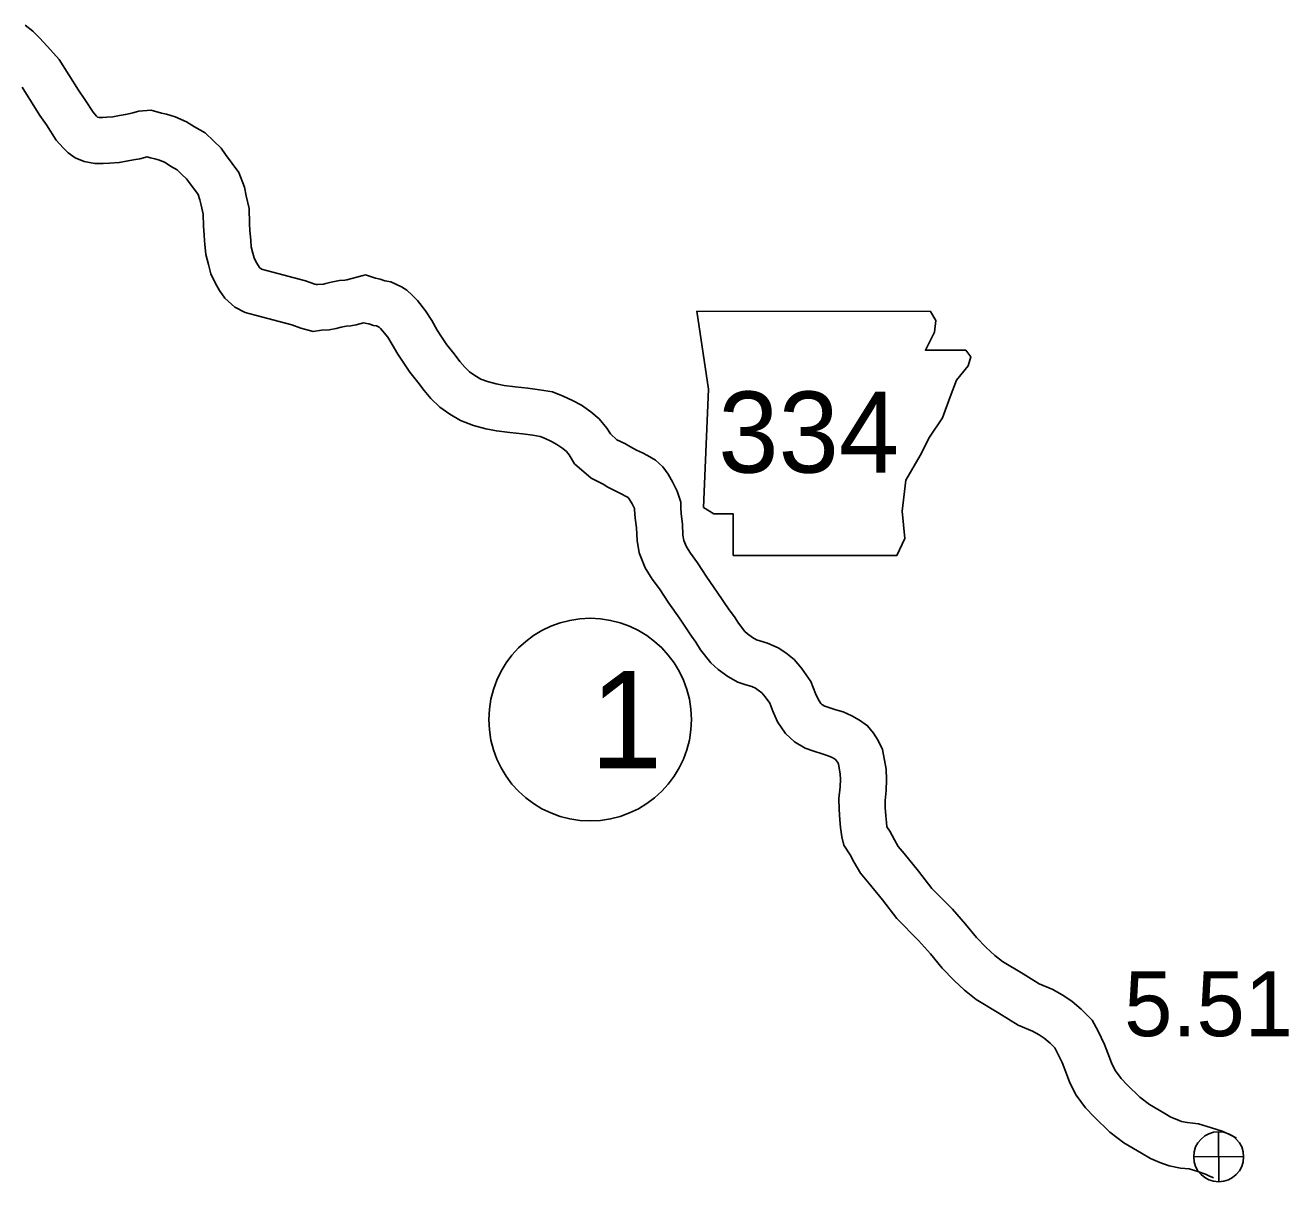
# Model space of a CAD drawing. Extents: x -939622 to -934222, y 1383701 to 1385301.
# Drawn here: x -935780.19 to -935755.5, y 1384284.55 to 1384307.15 of the extents above; entities that cross this region are included whole.
import ezdxf

# ---------------------------------------------------------------- set-up
doc = ezdxf.new("R2010")
doc.units = 0
for name, color, linetype in [('Level 10', 7, 'Continuous'), ('Level 21', 7, 'Continuous'), ('Level 25', 7, 'Continuous'), ('Level 26', 7, 'Continuous'), ('Level 27', 7, 'Continuous')]:
    doc.layers.add(name, color=color, linetype=linetype)

msp = doc.modelspace()

# ---------------------------------------------------------------- linework, layer by layer
at = {"layer": 'Level 10'}
for points in [[(-935780.196, 1384307.15), (-935780.048, 1384307.035), (-935779.908, 1384306.901), (-935779.698, 1384306.669), (-935779.531, 1384306.48), (-935779.156, 1384305.885), (-935779.029, 1384305.701), (-935778.868, 1384305.449), (-935778.802, 1384305.375), (-935778.783, 1384305.356), (-935778.749, 1384305.349), (-935778.683, 1384305.349), (-935778.599, 1384305.352), (-935778.482, 1384305.361), (-935778.352, 1384305.387), (-935778.237, 1384305.408), (-935778.141, 1384305.425), (-935778.091, 1384305.437), (-935777.971, 1384305.472), (-935777.731, 1384305.488), (-935777.531, 1384305.434), (-935777.435, 1384305.413), (-935777.261, 1384305.361), (-935777.042, 1384305.265), (-935776.885, 1384305.168), (-935776.68, 1384305.046), (-935776.515, 1384304.889), (-935776.367, 1384304.751), (-935776.278, 1384304.628), (-935776.018, 1384304.274), (-935775.909, 1384303.987), (-935775.877, 1384303.815), (-935775.821, 1384303.572), (-935775.813, 1384303.275), (-935775.802, 1384303.133), (-935775.791, 1384303.017), (-935775.785, 1384302.942), (-935775.776, 1384302.823), (-935775.744, 1384302.7), (-935775.719, 1384302.605), (-935775.68, 1384302.524), (-935775.637, 1384302.45), (-935775.613, 1384302.414), (-935775.58, 1384302.385), (-935775.48, 1384302.361), (-935774.718, 1384302.158), (-935774.538, 1384302.093), (-935774.508, 1384302.085), (-935774.481, 1384302.088), (-935774.365, 1384302.093), (-935774.318, 1384302.102), (-935774.217, 1384302.128), (-935774.055, 1384302.16), (-935773.951, 1384302.171), (-935773.91, 1384302.178), (-935773.542, 1384302.272)], [(-935780.253, 1384305.939), (-935779.907, 1384305.39), (-935779.779, 1384305.204), (-935779.589, 1384304.906), (-935779.454, 1384304.753), (-935779.355, 1384304.656), (-935779.218, 1384304.56), (-935779.04, 1384304.488), (-935778.837, 1384304.45), (-935778.67, 1384304.448), (-935778.545, 1384304.454), (-935778.358, 1384304.468), (-935778.185, 1384304.503), (-935778.08, 1384304.521), (-935777.956, 1384304.543), (-935777.858, 1384304.567), (-935777.817, 1384304.579), (-935777.747, 1384304.56), (-935777.663, 1384304.541), (-935777.57, 1384304.514), (-935777.461, 1384304.466), (-935777.353, 1384304.399), (-935777.228, 1384304.324), (-935777.131, 1384304.233), (-935777.044, 1384304.152), (-935777.006, 1384304.099), (-935776.816, 1384303.84), (-935776.779, 1384303.741), (-935776.758, 1384303.632), (-935776.719, 1384303.459), (-935776.712, 1384303.227), (-935776.699, 1384303.057), (-935776.688, 1384302.939), (-935776.682, 1384302.87), (-935776.667, 1384302.672), (-935776.614, 1384302.473), (-935776.568, 1384302.294), (-935776.477, 1384302.104), (-935776.397, 1384301.966), (-935776.295, 1384301.82), (-935776.1, 1384301.639), (-935775.899, 1384301.535), (-935775.7, 1384301.488), (-935774.987, 1384301.298), (-935774.809, 1384301.234), (-935774.567, 1384301.169), (-935774.403, 1384301.191), (-935774.257, 1384301.197), (-935774.12, 1384301.224), (-935774.019, 1384301.249), (-935773.92, 1384301.269), (-935773.833, 1384301.278), (-935773.726, 1384301.296), (-935773.582, 1384301.333)], [(-935768.631, 1384299.053), (-935768.76, 1384299.166), (-935768.826, 1384299.277), (-935768.978, 1384299.46), (-935769.142, 1384299.595), (-935769.325, 1384299.724), (-935769.501, 1384299.821), (-935769.684, 1384299.906), (-935769.891, 1384299.99), (-935770.146, 1384300.029), (-935770.371, 1384300.06), (-935770.622, 1384300.085), (-935770.838, 1384300.113), (-935770.994, 1384300.145), (-935771.163, 1384300.187), (-935771.293, 1384300.238), (-935771.409, 1384300.307), (-935771.514, 1384300.379), (-935771.604, 1384300.47), (-935771.699, 1384300.581), (-935771.813, 1384300.73), (-935771.953, 1384300.905), (-935772.059, 1384301.064), (-935772.142, 1384301.192), (-935772.251, 1384301.381), (-935772.372, 1384301.572), (-935772.53, 1384301.774), (-935772.632, 1384301.879), (-935772.737, 1384301.971), (-935772.844, 1384302.04), (-935773.052, 1384302.135), (-935773.166, 1384302.158), (-935773.261, 1384302.188), (-935773.352, 1384302.206), (-935773.542, 1384302.272)], [(-935769.135, 1384298.299), (-935769.462, 1384298.582), (-935769.565, 1384298.758), (-935769.615, 1384298.819), (-935769.688, 1384298.878), (-935769.803, 1384298.959), (-935769.909, 1384299.018), (-935770.044, 1384299.081), (-935770.131, 1384299.116), (-935770.274, 1384299.138), (-935770.477, 1384299.166), (-935770.726, 1384299.191), (-935770.986, 1384299.225), (-935771.192, 1384299.267), (-935771.436, 1384299.327), (-935771.69, 1384299.427), (-935771.895, 1384299.549), (-935772.093, 1384299.686), (-935772.266, 1384299.86), (-935772.399, 1384300.015), (-935772.521, 1384300.175), (-935772.68, 1384300.372), (-935772.812, 1384300.57), (-935772.91, 1384300.723), (-935773.022, 1384300.915), (-935773.108, 1384301.053), (-935773.21, 1384301.182), (-935773.253, 1384301.227), (-935773.278, 1384301.249), (-935773.333, 1384301.274), (-935773.388, 1384301.285), (-935773.481, 1384301.314), (-935773.589, 1384301.335), (-935773.582, 1384301.333)], [(-935768.631, 1384299.053), (-935768.477, 1384298.976), (-935768.369, 1384298.914), (-935768.247, 1384298.847), (-935768.131, 1384298.793), (-935768.035, 1384298.741), (-935767.881, 1384298.655), (-935767.736, 1384298.522), (-935767.631, 1384298.376), (-935767.543, 1384298.228), (-935767.455, 1384298.049), (-935767.383, 1384297.831), (-935767.385, 1384297.728), (-935767.377, 1384297.604), (-935767.353, 1384297.405), (-935767.343, 1384297.184), (-935767.325, 1384297.086), (-935767.275, 1384296.958), (-935767.197, 1384296.837), (-935767.06, 1384296.648), (-935766.875, 1384296.364), (-935766.672, 1384296.076), (-935766.436, 1384295.731), (-935766.337, 1384295.593), (-935766.258, 1384295.465), (-935766.13, 1384295.305), (-935766.081, 1384295.258), (-935765.983, 1384295.188), (-935765.902, 1384295.143), (-935765.842, 1384295.122), (-935765.687, 1384295.078), (-935765.48, 1384294.986), (-935765.334, 1384294.886), (-935765.17, 1384294.755), (-935765.025, 1384294.586), (-935764.84, 1384294.327), (-935764.753, 1384294.091), (-935764.702, 1384293.98), (-935764.649, 1384293.9), (-935764.626, 1384293.879), (-935764.571, 1384293.848), (-935764.489, 1384293.818), (-935764.357, 1384293.775), (-935764.21, 1384293.732), (-935764.038, 1384293.655), (-935763.891, 1384293.575), (-935763.734, 1384293.463), (-935763.62, 1384293.32), (-935763.525, 1384293.174), (-935763.44, 1384292.999), (-935763.371, 1384292.618), (-935763.362, 1384292.416), (-935763.373, 1384292.2), (-935763.392, 1384292.003), (-935763.391, 1384291.867), (-935763.378, 1384291.701), (-935763.366, 1384291.571), (-935763.356, 1384291.489), (-935763.297, 1384291.401), (-935763.21, 1384291.236), (-935763.134, 1384291.101), (-935763.018, 1384290.966), (-935762.736, 1384290.625), (-935762.477, 1384290.285), (-935762.077, 1384289.879), (-935761.821, 1384289.589), (-935761.606, 1384289.327), (-935761.413, 1384289.129), (-935761.249, 1384288.976), (-935761.095, 1384288.854), (-935760.696, 1384288.613), (-935760.382, 1384288.418), (-935760.112, 1384288.309), (-935759.899, 1384288.185), (-935759.738, 1384288.076), (-935759.557, 1384287.924), (-935759.348, 1384287.713), (-935759.227, 1384287.495), (-935759.103, 1384287.237), (-935759.008, 1384286.981), (-935758.961, 1384286.859), (-935758.89, 1384286.724), (-935758.779, 1384286.574), (-935758.661, 1384286.447), (-935758.413, 1384286.204), (-935758.227, 1384286.064), (-935757.927, 1384285.887), (-935757.807, 1384285.817), (-935757.689, 1384285.768), (-935757.597, 1384285.733), (-935757.487, 1384285.712), (-935757.267, 1384285.688), (-935757.01, 1384285.609), (-935756.804, 1384285.542), (-935756.675, 1384285.485), (-935756.582, 1384285.441), (-935756.522, 1384285.406)], [(-935769.135, 1384298.299), (-935768.903, 1384298.183), (-935768.808, 1384298.128), (-935768.654, 1384298.045), (-935768.536, 1384297.989), (-935768.467, 1384297.952), (-935768.412, 1384297.921), (-935768.384, 1384297.882), (-935768.335, 1384297.8), (-935768.291, 1384297.709), (-935768.285, 1384297.691), (-935768.274, 1384297.52), (-935768.251, 1384297.329), (-935768.239, 1384297.081), (-935768.194, 1384296.839), (-935768.081, 1384296.546), (-935767.94, 1384296.328), (-935767.801, 1384296.137), (-935767.62, 1384295.859), (-935767.412, 1384295.564), (-935767.173, 1384295.213), (-935767.087, 1384295.094), (-935766.997, 1384294.947), (-935766.794, 1384294.694), (-935766.656, 1384294.563), (-935766.463, 1384294.424), (-935766.267, 1384294.318), (-935766.114, 1384294.264), (-935765.996, 1384294.23), (-935765.921, 1384294.197), (-935765.869, 1384294.161), (-935765.797, 1384294.104), (-935765.734, 1384294.03), (-935765.643, 1384293.903), (-935765.586, 1384293.748), (-935765.491, 1384293.541), (-935765.338, 1384293.311), (-935765.16, 1384293.148), (-935764.951, 1384293.028), (-935764.783, 1384292.967), (-935764.623, 1384292.915), (-935764.522, 1384292.885), (-935764.437, 1384292.847), (-935764.368, 1384292.81), (-935764.358, 1384292.803), (-935764.352, 1384292.795), (-935764.311, 1384292.731), (-935764.303, 1384292.716), (-935764.268, 1384292.518), (-935764.263, 1384292.419), (-935764.271, 1384292.267), (-935764.293, 1384292.041), (-935764.29, 1384291.827), (-935764.275, 1384291.627), (-935764.261, 1384291.475), (-935764.238, 1384291.291), (-935764.198, 1384291.129), (-935764.071, 1384290.94), (-935764, 1384290.805), (-935763.874, 1384290.581), (-935763.706, 1384290.386), (-935763.442, 1384290.065), (-935763.159, 1384289.694), (-935762.736, 1384289.265), (-935762.506, 1384289.004), (-935762.277, 1384288.726), (-935762.042, 1384288.485), (-935761.837, 1384288.294), (-935761.611, 1384288.114), (-935761.166, 1384287.845), (-935760.79, 1384287.613), (-935760.51, 1384287.499), (-935760.378, 1384287.422), (-935760.28, 1384287.356), (-935760.168, 1384287.262), (-935760.075, 1384287.168), (-935760.026, 1384287.081), (-935759.932, 1384286.885), (-935759.849, 1384286.661), (-935759.781, 1384286.486), (-935759.655, 1384286.245), (-935759.472, 1384285.999), (-935759.306, 1384285.819), (-935759.002, 1384285.521), (-935758.728, 1384285.314), (-935758.383, 1384285.111), (-935758.207, 1384285.008), (-935758.02, 1384284.931), (-935757.843, 1384284.864), (-935757.62, 1384284.822), (-935757.45, 1384284.803), (-935757.281, 1384284.751), (-935757.128, 1384284.701), (-935757.049, 1384284.666), (-935757.001, 1384284.643), (-935756.975, 1384284.629)]]:
    msp.add_lwpolyline(points, dxfattribs=at)
at = {"layer": 'Level 21'}
msp.add_lwpolyline([(-935767.068, 1384301.561), (-935766.84, 1384300.039), (-935766.942, 1384297.729), (-935766.738, 1384297.603), (-935766.358, 1384297.603), (-935766.358, 1384296.791), (-935763.16, 1384296.791), (-935763.008, 1384297.12), (-935763.059, 1384297.653), (-935762.983, 1384298.262), (-935762.704, 1384298.745), (-935762.526, 1384299.1), (-935762.272, 1384299.48), (-935762.12, 1384299.887), (-935761.993, 1384300.216), (-935761.765, 1384300.496), (-935761.714, 1384300.673), (-935761.815, 1384300.8), (-935762.602, 1384300.8), (-935762.424, 1384301.155), (-935762.399, 1384301.384), (-935762.504, 1384301.559)], close=True, dxfattribs=at)
at = {"layer": 'Level 26'}
for p, q in [((-935756.87, 1384284.554), (-935756.876, 1384285.531)), ((-935757.361, 1384285.04), (-935756.385, 1384285.045))]:
    msp.add_line(p, q, dxfattribs=at)
msp.add_circle((-935756.873, 1384285.043), 0.488, dxfattribs=at)
at = {"layer": 'Level 27'}
msp.add_circle((-935769.155, 1384293.583), 1.98, dxfattribs=at)

# ---------------------------------------------------------------- texts
at = {"layer": 'Level 21'}
msp.add_text('334', height=1.584, dxfattribs=at).set_placement((-935766.651, 1384298.409))
at = {"layer": 'Level 25'}
msp.add_text('5.51', height=1.2672, dxfattribs=at).set_placement((-935758.719, 1384287.398))
at = {"layer": 'Level 27'}
msp.add_text('1', height=1.901, dxfattribs=at).set_placement((-935769.155, 1384292.633))

doc.saveas('drawing.dxf')
